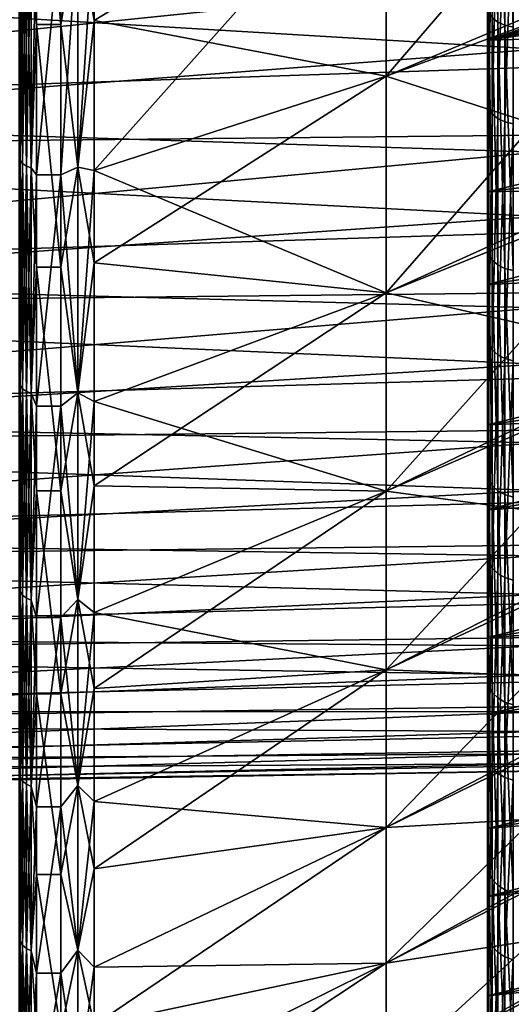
# Model space of a CAD drawing. Header units: metres. Extents: x -22 to 73, y -229 to 22.
# Tile 265 of 447: x 50.9 to 53.74, y -17.84 to -12.16. Entities that reach past the tile are written whole.
import ezdxf

# ---------------------------------------------------------------- set-up
doc = ezdxf.new("R2010")
doc.units = ezdxf.units.M
doc.layers.add('solid_509500_SW0001', color=7, linetype='CONTINUOUS')

msp = doc.modelspace()

# ---------------------------------------------------------------- linework, layer by layer
at = {"layer": 'solid_509500_SW0001'}
for points in [[(53.599998, -14.110522, 83.281792), (53.599998, -9.534103, 86.486237), (53.599998, -8.694727, 86.895546)], [(53.599998, -14.782234, 82.633026), (53.599998, -14.110522, 83.281792), (53.599998, -8.694727, 86.895546)], [(53.599998, -11.700959, 84.710701), (53.599998, -14.782234, 82.633026), (53.599998, -8.694727, 86.895546)], [(53.599998, -13.410358, 83.899757), (53.599998, -10.35427, 86.03965), (53.599998, -9.534103, 86.486237)], [(53.599998, -14.110522, 83.281792), (53.599998, -13.410358, 83.899757), (53.599998, -9.534103, 86.486237)], [(59.982315, -10.134657, 51.782776), (53.599998, -10.767056, 50.67284), (53.599998, -12.277047, 51.707848)], [(59.806877, -10.493425, 51.970623), (59.982315, -10.134657, 51.782776), (53.599998, -12.277047, 51.707848)], [(53.599998, -12.683158, 84.485672), (53.599998, -11.153571, 85.556702), (53.599998, -10.35427, 86.03965)], [(53.599998, -13.410358, 83.899757), (53.599998, -12.683158, 84.485672), (53.599998, -10.35427, 86.03965)], [(59.689472, -10.826188, 52.165012), (59.806877, -10.493425, 51.970623), (53.599998, -12.277047, 51.707848)], [(53.015186, -12.485527, 82.879669), (54.626633, -10.608778, 83.150902), (53.015186, -11.141167, 83.911232)], [(54.626633, -11.892818, 82.165344), (54.626633, -10.608778, 83.150902), (53.015186, -12.485527, 82.879669)], [(51.238167, -11.609341, 51.420143), (51.332516, -10.667666, 50.833069), (51.332516, -12.163553, 51.858421)], [(51.332516, -12.163553, 51.858421), (51.332516, -10.667666, 50.833069), (53.015186, -11.141167, 52.088764)], [(53.62682, -10.66274, 50.024521), (53.658653, -10.683887, 49.988869), (53.658653, -12.172849, 50.959812)], [(53.62682, -12.148754, 50.993542), (53.62682, -10.66274, 50.024521), (53.658653, -12.172849, 50.959812)], [(50.969189, -11.612132, 51.416157), (51, -10.688014, 50.800323), (51, -12.186754, 51.827629)], [(51.139996, -12.186754, 51.827629), (51, -12.186754, 51.827629), (51, -10.688014, 50.800323)], [(51.139996, -10.688014, 50.800323), (51.139996, -12.186754, 51.827629), (51, -10.688014, 50.800323)], [(51.238167, -11.609341, 51.420143), (51.139996, -12.186754, 51.827629), (51.139996, -10.688014, 50.800323)], [(53.658653, -10.683887, 49.988869), (53.700134, -10.700105, 49.961529), (53.700134, -12.191326, 50.933945)], [(53.658653, -12.172849, 50.959812), (53.658653, -10.683887, 49.988869), (53.700134, -12.191326, 50.933945)], [(53.700134, -10.700105, 49.961529), (53.74844, -10.710285, 49.944366), (53.74844, -12.202926, 50.917709)], [(53.700134, -12.191326, 50.933945), (53.700134, -10.700105, 49.961529), (53.74844, -12.202926, 50.917709)], [(53.599998, -10.767056, 50.67284), (53.599998, -11.769016, 50.849773), (53.599998, -12.526986, 51.395348)], [(53.599998, -12.277047, 51.707848), (53.599998, -10.767056, 50.67284), (53.599998, -12.526986, 51.395348)], [(59.622028, -11.13952, 52.367279), (59.689472, -10.826188, 52.165012), (53.599998, -12.277047, 51.707848)], [(51.332516, -13.030232, 83.450424), (53.015186, -11.141167, 83.911232), (51.332516, -11.592811, 84.556252)], [(51.332516, -13.030232, 83.450424), (53.015186, -12.485527, 82.879669), (53.015186, -11.141167, 83.911232)], [(51.332516, -12.163553, 51.858421), (53.015186, -11.141167, 52.088764), (53.015186, -12.485527, 53.120327)], [(54.626633, -11.806319, 53.762482), (53.015186, -12.485527, 53.120327), (53.015186, -11.141167, 52.088764)], [(59.599998, -11.439429, 52.579899), (59.622028, -11.13952, 52.367279), (53.599998, -12.277047, 51.707848)], [(53.599998, -12.683158, 84.485672), (53.599998, -11.930389, 85.038361), (53.599998, -11.153571, 85.556702)], [(53.606815, -11.224376, 85.572975), (53.599998, -11.930389, 85.038361), (53.606815, -12.674232, 84.557777)], [(53.606815, -11.224376, 85.572975), (53.606815, -12.674232, 84.557777), (53.62682, -11.250365, 85.613663)], [(53.606815, -12.674232, 84.557777), (53.62682, -12.703579, 84.596115), (53.62682, -11.250365, 85.613663)], [(53.62682, -11.250365, 85.613663), (53.62682, -12.703579, 84.596115), (53.658653, -11.272677, 85.648598)], [(53.62682, -12.703579, 84.596115), (53.658653, -12.728773, 84.629028), (53.658653, -11.272677, 85.648598)], [(53.658653, -11.272677, 85.648598), (53.658653, -12.728773, 84.629028), (53.700134, -11.289789, 85.675385)], [(53.658653, -12.728773, 84.629028), (53.700134, -12.748095, 84.654266), (53.700134, -11.289789, 85.675385)], [(53.700134, -11.289789, 85.675385), (53.700134, -12.748095, 84.654266), (53.74844, -11.300531, 85.692207)], [(53.700134, -12.748095, 84.654266), (53.74844, -12.760224, 84.670113), (53.74844, -11.300531, 85.692207)], [(59.599998, -12.122168, 53.110641), (59.599998, -11.439429, 52.579899), (53.599998, -12.277047, 51.707848)], [(50.904896, -11.57529, 84.531227), (50.900002, -11.557565, 84.505913), (50.900002, -12.990603, 83.403465)], [(50.904896, -12.972034, 83.459465), (50.904896, -11.57529, 84.531227), (50.900002, -12.990603, 83.403465)], [(50.904896, -11.57529, 51.468773), (50.904896, -12.972034, 52.540531), (50.900002, -12.126552, 51.907478)], [(50.919117, -11.591293, 84.554085), (50.904896, -11.57529, 84.531227), (50.904896, -12.972034, 83.459465)], [(50.919117, -12.989969, 52.519157), (50.904896, -12.972034, 52.540531), (50.904896, -11.57529, 51.468773)], [(50.919117, -11.591293, 51.445915), (50.919117, -12.989969, 52.519157), (50.904896, -11.57529, 51.468773)], [(50.919117, -12.989969, 83.480843), (50.919117, -11.591293, 84.554085), (50.904896, -12.972034, 83.459465)], [(50.941273, -11.60399, 84.572212), (50.919117, -11.591293, 84.554085), (50.919117, -12.989969, 83.480843)], [(50.941273, -13.004197, 52.502201), (50.919117, -12.989969, 52.519157), (50.919117, -11.591293, 51.445915)], [(50.941273, -11.60399, 51.427784), (50.941273, -13.004197, 52.502201), (50.919117, -11.591293, 51.445915)], [(46.391273, -11.638469, 56.120068), (46.391273, -12.684963, 57.244606), (53.890381, -11.91359, 56.584381)], [(50.941273, -13.004197, 83.497795), (50.941273, -11.60399, 84.572212), (50.919117, -12.989969, 83.480843)], [(50.969189, -11.612132, 84.583847), (50.941273, -11.60399, 84.572212), (50.941273, -13.004197, 83.497795)], [(50.969189, -13.013322, 52.491325), (50.941273, -13.004197, 52.502201), (50.941273, -11.60399, 51.427784)], [(50.969189, -11.612132, 51.416157), (50.969189, -13.013322, 52.491325), (50.941273, -11.60399, 51.427784)], [(50.969189, -13.013322, 83.508675), (50.969189, -11.612132, 84.583847), (50.941273, -13.004197, 83.497795)], [(50.969189, -13.013322, 83.508675), (51, -11.614923, 84.58783), (50.969189, -11.612132, 84.583847)], [(50.969189, -11.612132, 51.416157), (51, -12.186754, 51.827629), (50.969189, -13.013322, 52.491325)], [(50.969189, -13.013322, 83.508675), (51, -13.055086, 83.479897), (51, -11.614923, 84.58783)], [(51, -13.055086, 83.479897), (51.139996, -11.614923, 84.58783), (51, -11.614923, 84.58783)], [(51.139996, -13.055086, 83.479897), (51.139996, -11.614923, 84.58783), (51, -13.055086, 83.479897)], [(51.238167, -11.609341, 84.579857), (51.139996, -11.614923, 84.58783), (51.139996, -13.055086, 83.479897)], [(51.238167, -13.010193, 83.504944), (51.238167, -11.609341, 84.579857), (51.139996, -13.055086, 83.479897)], [(51.238167, -11.609341, 51.420143), (51.238167, -13.010193, 52.495056), (51.139996, -12.186754, 51.827629)], [(51.238167, -13.010193, 83.504944), (51.332516, -13.030232, 83.450424), (51.332516, -11.592811, 84.556252)], [(51.238167, -13.010193, 83.504944), (51.332516, -11.592811, 84.556252), (51.238167, -11.609341, 84.579857)], [(51.238167, -11.609341, 51.420143), (51.332516, -12.163553, 51.858421), (51.238167, -13.010193, 52.495056)], [(53.599998, -11.700959, 84.710701), (53.599998, -13.151852, 83.594513), (53.599998, -14.782234, 82.633026)], [(59.599998, -11.709697, 83.215881), (53.599998, -13.151852, 83.594513), (53.599998, -11.700959, 84.710701)], [(59.599998, -11.709697, 83.215881), (59.599998, -12.383477, 82.672745), (53.599998, -13.151852, 83.594513)], [(46.391273, -11.879932, 79.638466), (53.890381, -11.804534, 79.528358), (53.890381, -12.328866, 78.965813)], [(54.626633, -11.806319, 53.762482), (54.626633, -13.005915, 54.849251), (53.015186, -12.485527, 53.120327)], [(53.606815, -12.120689, 51.032829), (53.599998, -12.526986, 51.395348), (53.599998, -11.769016, 50.849773)], [(46.391273, -12.903117, 78.492676), (46.391273, -11.879932, 79.638466), (53.890381, -12.328866, 78.965813)], [(46.391273, -12.684963, 57.244606), (53.890381, -12.432333, 57.15163), (53.890381, -11.91359, 56.584381)], [(54.626633, -11.892818, 82.165344), (53.015186, -12.485527, 82.879669), (53.015186, -13.734864, 81.734863)], [(54.626633, -13.085773, 81.071289), (54.626633, -11.892818, 82.165344), (53.015186, -13.734864, 81.734863)], [(53.606815, -12.674232, 84.557777), (53.599998, -11.930389, 85.038361), (53.599998, -12.683158, 84.485672)], [(50.904896, -12.972034, 52.540531), (50.900002, -13.520258, 53.05928), (50.900002, -12.126552, 51.907478)], [(53.606815, -13.515941, 52.121857), (53.599998, -12.526986, 51.395348), (53.606815, -12.120689, 51.032829)], [(59.599998, -12.122168, 53.110641), (53.599998, -12.277047, 51.707848), (53.599998, -13.688113, 52.874016)], [(59.599998, -12.780812, 53.672028), (59.599998, -12.122168, 53.110641), (53.599998, -13.688113, 52.874016)], [(53.606815, -12.120689, 51.032829), (53.62682, -12.148754, 50.993542), (53.62682, -13.547236, 52.085094)], [(53.606815, -13.515941, 52.121857), (53.606815, -12.120689, 51.032829), (53.62682, -13.547236, 52.085094)], [(53.62682, -12.148754, 50.993542), (53.658653, -12.172849, 50.959812), (53.658653, -13.574104, 52.053528)], [(53.62682, -13.547236, 52.085094), (53.62682, -12.148754, 50.993542), (53.658653, -13.574104, 52.053528)], [(50.969189, -13.013322, 52.491325), (51, -12.186754, 51.827629), (51, -13.587374, 52.985149)], [(51.139996, -13.587374, 52.985149), (51, -13.587374, 52.985149), (51, -12.186754, 51.827629)], [(51.139996, -12.186754, 51.827629), (51.139996, -13.587374, 52.985149), (51, -12.186754, 51.827629)], [(51.238167, -13.010193, 52.495056), (51.139996, -13.587374, 52.985149), (51.139996, -12.186754, 51.827629)], [(51.238167, -13.010193, 52.495056), (51.332516, -12.163553, 51.858421), (51.332516, -13.561506, 53.013733)], [(51.332516, -13.561506, 53.013733), (51.332516, -12.163553, 51.858421), (53.015186, -12.485527, 53.120327)], [(53.658653, -12.172849, 50.959812), (53.700134, -12.191326, 50.933945), (53.700134, -13.594709, 52.029324)], [(53.658653, -13.574104, 52.053528), (53.658653, -12.172849, 50.959812), (53.700134, -13.594709, 52.029324)], [(53.700134, -12.191326, 50.933945), (53.74844, -12.202926, 50.917709), (53.74844, -13.607644, 52.01413)], [(53.700134, -13.594709, 52.029324), (53.700134, -12.191326, 50.933945), (53.74844, -13.607644, 52.01413)], [(46.391273, -12.903117, 78.492676), (53.890381, -12.328866, 78.965813), (53.890381, -12.826195, 78.379723)], [(53.599998, -12.277047, 51.707848), (53.599998, -13.260118, 51.974731), (53.599998, -13.966579, 52.586548)], [(53.599998, -13.688113, 52.874016), (53.599998, -12.277047, 51.707848), (53.599998, -13.966579, 52.586548)], [(53.599998, -12.277047, 51.707848), (53.599998, -12.526986, 51.395348), (53.599998, -13.260118, 51.974731)], [(59.599998, -12.383477, 82.672745), (59.599998, -13.031922, 82.099968), (53.599998, -13.151852, 83.594513)], [(46.391273, -12.684963, 57.244606), (53.890381, -12.924007, 57.742317), (53.890381, -12.432333, 57.15163)], [(51.332516, -13.561506, 53.013733), (53.015186, -12.485527, 53.120327), (53.015186, -13.734864, 54.265137)], [(51.332516, -13.030232, 83.450424), (53.015186, -13.734864, 81.734863), (53.015186, -12.485527, 82.879669)], [(54.626633, -13.005915, 54.849251), (53.015186, -13.734864, 54.265137), (53.015186, -12.485527, 53.120327)], [(53.606815, -13.515941, 52.121857), (53.599998, -13.260118, 51.974731), (53.599998, -12.526986, 51.395348)], [(46.391273, -12.684963, 57.244606), (46.391273, -13.623234, 58.460911), (53.890381, -12.924007, 57.742317)], [(53.606815, -12.674232, 84.557777), (53.599998, -12.683158, 84.485672), (53.599998, -13.410358, 83.899757)], [(53.606815, -12.674232, 84.557777), (53.599998, -13.410358, 83.899757), (53.606815, -14.03277, 83.423271)], [(53.606815, -12.674232, 84.557777), (53.606815, -14.03277, 83.423271), (53.62682, -12.703579, 84.596115)], [(53.606815, -14.03277, 83.423271), (53.62682, -14.065263, 83.458984), (53.62682, -12.703579, 84.596115)], [(53.62682, -12.703579, 84.596115), (53.62682, -14.065263, 83.458984), (53.658653, -12.728773, 84.629028)], [(53.62682, -14.065263, 83.458984), (53.658653, -14.093158, 83.489647), (53.658653, -12.728773, 84.629028)], [(53.658653, -12.728773, 84.629028), (53.658653, -14.093158, 83.489647), (53.700134, -12.748095, 84.654266)], [(59.599998, -13.413321, 54.262356), (59.599998, -12.780812, 53.672028), (53.599998, -13.688113, 52.874016)], [(53.658653, -14.093158, 83.489647), (53.700134, -14.114551, 83.513161), (53.700134, -12.748095, 84.654266)], [(53.700134, -12.748095, 84.654266), (53.700134, -14.114551, 83.513161), (53.74844, -12.760224, 84.670113)], [(53.700134, -14.114551, 83.513161), (53.74844, -14.12798, 83.527916), (53.74844, -12.760224, 84.670113)], [(46.391273, -12.903117, 78.492676), (53.890381, -12.826195, 78.379723), (53.890381, -13.295622, 77.771202)], [(46.391273, -13.816216, 77.25737), (46.391273, -12.903117, 78.492676), (53.890381, -13.295622, 77.771202)], [(46.391273, -13.623234, 58.460911), (53.890381, -13.387908, 58.355629), (53.890381, -12.924007, 57.742317)], [(50.904896, -14.270053, 82.27005), (50.904896, -12.972034, 83.459465), (50.900002, -12.990603, 83.403465)], [(50.904896, -12.972034, 52.540531), (50.904896, -14.270053, 53.729946), (50.900002, -13.520258, 53.05928)], [(50.904896, -14.270053, 82.27005), (50.900002, -12.990603, 83.403465), (50.900002, -14.319057, 82.176994)], [(50.919117, -12.989969, 83.480843), (50.904896, -12.972034, 83.459465), (50.904896, -14.270053, 82.27005)], [(50.919117, -14.289783, 53.710217), (50.904896, -14.270053, 53.729946), (50.904896, -12.972034, 52.540531)], [(50.919117, -12.989969, 52.519157), (50.919117, -14.289783, 53.710217), (50.904896, -12.972034, 52.540531)], [(50.919117, -14.289783, 82.28978), (50.919117, -12.989969, 83.480843), (50.904896, -14.270053, 82.27005)], [(50.941273, -13.004197, 83.497795), (50.919117, -12.989969, 83.480843), (50.919117, -14.289783, 82.28978)], [(50.941273, -14.305434, 53.694565), (50.919117, -14.289783, 53.710217), (50.919117, -12.989969, 52.519157)], [(50.941273, -13.004197, 52.502201), (50.941273, -14.305434, 53.694565), (50.919117, -12.989969, 52.519157)], [(50.941273, -14.305434, 82.305435), (50.941273, -13.004197, 83.497795), (50.919117, -14.289783, 82.28978)], [(50.969189, -13.013322, 83.508675), (50.941273, -13.004197, 83.497795), (50.941273, -14.305434, 82.305435)], [(50.969189, -14.315472, 53.684528), (50.941273, -14.305434, 53.694565), (50.941273, -13.004197, 52.502201)], [(50.969189, -13.013322, 52.491325), (50.969189, -14.315472, 53.684528), (50.941273, -13.004197, 52.502201)], [(51.238167, -14.312031, 82.312027), (51.238167, -13.010193, 83.504944), (51.139996, -13.055086, 83.479897)], [(51.238167, -13.010193, 52.495056), (51.238167, -14.312031, 53.687969), (51.139996, -13.587374, 52.985149)], [(51.238167, -13.010193, 52.495056), (51.332516, -13.561506, 53.013733), (51.238167, -14.312031, 53.687969)], [(51.238167, -14.312031, 82.312027), (51.332516, -13.030232, 83.450424), (51.238167, -13.010193, 83.504944)], [(54.626633, -13.005915, 54.849251), (54.626633, -14.1059, 56.036736), (53.015186, -13.734864, 54.265137)], [(50.969189, -14.315472, 82.315475), (50.969189, -13.013322, 83.508675), (50.941273, -14.305434, 82.305435)], [(50.969189, -13.013322, 52.491325), (51, -13.587374, 52.985149), (50.969189, -14.315472, 53.684528)], [(50.969189, -14.315472, 82.315475), (51, -13.055086, 83.479897), (50.969189, -13.013322, 83.508675)], [(50.969189, -14.315472, 82.315475), (51, -14.390138, 82.24733), (51, -13.055086, 83.479897)], [(51.139996, -13.055086, 83.479897), (51, -13.055086, 83.479897), (51, -14.390138, 82.24733)], [(51.139996, -14.390138, 82.24733), (51.139996, -13.055086, 83.479897), (51, -14.390138, 82.24733)], [(51.238167, -14.312031, 82.312027), (51.139996, -13.055086, 83.479897), (51.139996, -14.390138, 82.24733)], [(51.238167, -14.312031, 82.312027), (51.332516, -14.362741, 82.220207), (51.332516, -13.030232, 83.450424)], [(51.332516, -13.030232, 83.450424), (51.332516, -14.362741, 82.220207), (53.015186, -13.734864, 81.734863)], [(59.599998, -13.031922, 82.099968), (53.599998, -14.496555, 82.353043), (53.599998, -13.151852, 83.594513)], [(59.599998, -13.031922, 82.099968), (59.599998, -13.653475, 81.498985), (53.599998, -14.496555, 82.353043)], [(54.626633, -13.085773, 81.071289), (53.015186, -13.734864, 81.734863), (53.015186, -14.879672, 80.485527)], [(54.626633, -14.178505, 79.877121), (54.626633, -13.085773, 81.071289), (53.015186, -14.879672, 80.485527)], [(53.599998, -13.151852, 83.594513), (53.599998, -15.424143, 81.954781), (53.599998, -14.782234, 82.633026)], [(53.599998, -13.151852, 83.594513), (53.599998, -14.496555, 82.353043), (53.599998, -15.424143, 81.954781)], [(46.391273, -13.816216, 77.25737), (53.890381, -13.295622, 77.771202), (53.890381, -13.73646, 77.141098)], [(53.606815, -13.515941, 52.121857), (53.599998, -13.966579, 52.586548), (53.599998, -13.260118, 51.974731)], [(46.391273, -13.623234, 58.460911), (53.890381, -13.822555, 58.989616), (53.890381, -13.387908, 58.355629)], [(53.606815, -14.03277, 83.423271), (53.599998, -13.410358, 83.899757), (53.599998, -14.110522, 83.281792)], [(59.599998, -13.413321, 54.262356), (53.599998, -13.688113, 52.874016), (53.599998, -14.988661, 54.16164)], [(59.599998, -14.018174, 54.880138), (59.599998, -13.413321, 54.262356), (53.599998, -14.988661, 54.16164)], [(50.904896, -14.270053, 53.729946), (50.900002, -14.80511, 54.331379), (50.900002, -13.520258, 53.05928)], [(53.606815, -14.81381, 53.325291), (53.599998, -13.966579, 52.586548), (53.606815, -13.515941, 52.121857)], [(53.606815, -13.515941, 52.121857), (53.62682, -13.547236, 52.085094), (53.62682, -14.848111, 53.291313)], [(53.606815, -14.81381, 53.325291), (53.606815, -13.515941, 52.121857), (53.62682, -14.848111, 53.291313)], [(51.238167, -14.312031, 53.687969), (51.332516, -13.561506, 53.013733), (51.332516, -14.85027, 54.289707)], [(51.332516, -14.85027, 54.289707), (51.332516, -13.561506, 53.013733), (53.015186, -13.734864, 54.265137)], [(53.62682, -13.547236, 52.085094), (53.658653, -13.574104, 52.053528), (53.658653, -14.877559, 53.262142)], [(53.62682, -14.848111, 53.291313), (53.62682, -13.547236, 52.085094), (53.658653, -14.877559, 53.262142)], [(53.658653, -13.574104, 52.053528), (53.700134, -13.594709, 52.029324), (53.700134, -14.900142, 53.239769)], [(53.658653, -14.877559, 53.262142), (53.658653, -13.574104, 52.053528), (53.700134, -14.900142, 53.239769)], [(46.391273, -13.623234, 58.460911), (46.391273, -14.445275, 59.758595), (53.890381, -13.822555, 58.989616)], [(50.969189, -14.315472, 53.684528), (51, -13.587374, 52.985149), (51, -14.878596, 54.263557)], [(51.139996, -14.878596, 54.263557), (51, -14.878596, 54.263557), (51, -13.587374, 52.985149)], [(51.139996, -13.587374, 52.985149), (51.139996, -14.878596, 54.263557), (51, -13.587374, 52.985149)], [(51.238167, -14.312031, 53.687969), (51.139996, -14.878596, 54.263557), (51.139996, -13.587374, 52.985149)], [(53.700134, -13.594709, 52.029324), (53.74844, -13.607644, 52.01413), (53.74844, -14.914319, 53.225727)], [(53.700134, -14.900142, 53.239769), (53.700134, -13.594709, 52.029324), (53.74844, -14.914319, 53.225727)], [(59.599998, -13.653475, 81.498985), (59.599998, -14.247732, 80.870201), (53.599998, -14.496555, 82.353043)], [(53.599998, -13.688113, 52.874016), (53.599998, -14.644498, 53.229134), (53.599998, -15.292137, 53.900696)], [(53.599998, -14.988661, 54.16164), (53.599998, -13.688113, 52.874016), (53.599998, -15.292137, 53.900696)], [(53.599998, -13.688113, 52.874016), (53.599998, -13.966579, 52.586548), (53.599998, -14.644498, 53.229134)], [(46.391273, -13.816216, 77.25737), (53.890381, -13.73646, 77.141098), (53.890381, -14.147288, 76.491425)], [(51.332516, -14.85027, 54.289707), (53.015186, -13.734864, 54.265137), (53.015186, -14.879672, 55.514473)], [(51.332516, -14.362741, 82.220207), (53.015186, -14.879672, 80.485527), (53.015186, -13.734864, 81.734863)], [(54.626633, -14.1059, 56.036736), (53.015186, -14.879672, 55.514473), (53.015186, -13.734864, 54.265137)], [(46.391273, -14.611442, 75.943077), (46.391273, -13.816216, 77.25737), (53.890381, -14.147288, 76.491425)], [(46.391273, -14.445275, 59.758595), (53.890381, -14.227139, 59.643055), (53.890381, -13.822555, 58.989616)], [(53.606815, -14.81381, 53.325291), (53.599998, -14.644498, 53.229134), (53.599998, -13.966579, 52.586548)], [(59.599998, -14.594982, 55.524967), (59.599998, -14.018174, 54.880138), (53.599998, -14.988661, 54.16164)], [(53.606815, -14.03277, 83.423271), (53.599998, -14.110522, 83.281792), (53.599998, -14.782234, 82.633026)], [(53.606815, -14.03277, 83.423271), (53.599998, -14.782234, 82.633026), (53.606815, -15.290202, 82.17765)], [(53.606815, -14.03277, 83.423271), (53.606815, -15.290202, 82.17765), (53.62682, -14.065263, 83.458984)], [(53.606815, -15.290202, 82.17765), (53.62682, -15.325606, 82.21048), (53.62682, -14.065263, 83.458984)], [(53.62682, -14.065263, 83.458984), (53.62682, -15.325606, 82.21048), (53.658653, -14.093158, 83.489647)], [(46.391273, -14.611442, 75.943077), (53.890381, -14.147288, 76.491425), (53.890381, -14.527348, 75.823441)], [(54.626633, -14.1059, 56.036736), (54.626633, -15.097848, 57.315849), (53.015186, -14.879672, 55.514473)], [(53.62682, -15.325606, 82.21048), (53.658653, -15.356001, 82.238663), (53.658653, -14.093158, 83.489647)], [(53.658653, -14.093158, 83.489647), (53.658653, -15.356001, 82.238663), (53.700134, -14.114551, 83.513161)], [(53.658653, -15.356001, 82.238663), (53.700134, -15.379311, 82.260277), (53.700134, -14.114551, 83.513161)], [(53.700134, -14.114551, 83.513161), (53.700134, -15.379311, 82.260277), (53.74844, -14.12798, 83.527916)], [(53.700134, -15.379311, 82.260277), (53.74844, -15.393944, 82.273842), (53.74844, -14.12798, 83.527916)], [(54.626633, -14.178505, 79.877121), (53.015186, -14.879672, 80.485527), (53.015186, -15.911236, 79.141167)], [(54.626633, -15.162644, 78.591995), (54.626633, -14.178505, 79.877121), (53.015186, -15.911236, 79.141167)], [(46.391273, -14.445275, 59.758595), (53.890381, -14.601062, 60.315014), (53.890381, -14.227139, 59.643055)], [(59.599998, -14.247732, 80.870201), (53.599998, -15.725126, 80.995392), (53.599998, -14.496555, 82.353043)], [(59.599998, -14.247732, 80.870201), (59.599998, -14.813224, 80.215088), (53.599998, -15.725126, 80.995392)], [(50.904896, -15.459468, 80.972031), (50.904896, -14.270053, 82.27005), (50.900002, -14.319057, 82.176994)], [(50.904896, -14.270053, 53.729946), (50.904896, -15.459468, 55.027966), (50.900002, -14.80511, 54.331379)], [(50.904896, -15.459468, 80.972031), (50.900002, -14.319057, 82.176994), (50.900002, -15.532228, 80.836365)], [(50.919117, -14.289783, 82.28978), (50.904896, -14.270053, 82.27005), (50.904896, -15.459468, 80.972031)], [(50.919117, -15.480842, 55.010033), (50.904896, -15.459468, 55.027966), (50.904896, -14.270053, 53.729946)], [(50.919117, -14.289783, 53.710217), (50.919117, -15.480842, 55.010033), (50.904896, -14.270053, 53.729946)], [(50.919117, -15.480842, 80.989967), (50.919117, -14.289783, 82.28978), (50.904896, -15.459468, 80.972031)], [(50.941273, -14.305434, 82.305435), (50.919117, -14.289783, 82.28978), (50.919117, -15.480842, 80.989967)], [(50.941273, -15.497798, 54.995804), (50.919117, -15.480842, 55.010033), (50.919117, -14.289783, 53.710217)], [(50.941273, -14.305434, 53.694565), (50.941273, -15.497798, 54.995804), (50.919117, -14.289783, 53.710217)], [(50.941273, -15.497798, 81.004196), (50.941273, -14.305434, 82.305435), (50.919117, -15.480842, 80.989967)], [(50.969189, -14.315472, 82.315475), (50.941273, -14.305434, 82.305435), (50.941273, -15.497798, 81.004196)], [(50.969189, -15.508673, 54.986679), (50.941273, -15.497798, 54.995804), (50.941273, -14.305434, 53.694565)], [(50.969189, -14.315472, 53.684528), (50.969189, -15.508673, 54.986679), (50.941273, -14.305434, 53.694565)], [(50.969189, -15.508673, 81.013321), (50.969189, -14.315472, 82.315475), (50.941273, -15.497798, 81.004196)], [(50.969189, -14.315472, 53.684528), (51, -14.878596, 54.263557), (50.969189, -15.508673, 54.986679)], [(50.969189, -15.508673, 81.013321), (51, -14.390138, 82.24733), (50.969189, -14.315472, 82.315475)], [(51.238167, -15.504945, 81.010193), (51.238167, -14.312031, 82.312027), (51.139996, -14.390138, 82.24733)], [(51.238167, -14.312031, 53.687969), (51.238167, -15.504945, 54.989807), (51.139996, -14.878596, 54.263557)], [(51.238167, -14.312031, 53.687969), (51.332516, -14.85027, 54.289707), (51.238167, -15.504945, 54.989807)], [(51.238167, -15.504945, 81.010193), (51.332516, -14.362741, 82.220207), (51.238167, -14.312031, 82.312027)], [(51.238167, -15.504945, 81.010193), (51.332516, -15.579612, 80.875496), (51.332516, -14.362741, 82.220207)], [(51.332516, -14.362741, 82.220207), (51.332516, -15.579612, 80.875496), (53.015186, -14.879672, 80.485527)], [(50.969189, -15.508673, 81.013321), (51, -15.609328, 80.900055), (51, -14.390138, 82.24733)], [(51.139996, -14.390138, 82.24733), (51, -14.390138, 82.24733), (51, -15.609328, 80.900055)], [(51.139996, -15.609328, 80.900055), (51.139996, -14.390138, 82.24733), (51, -15.609328, 80.900055)], [(51.238167, -15.504945, 81.010193), (51.139996, -14.390138, 82.24733), (51.139996, -15.609328, 80.900055)], [(46.391273, -14.445275, 59.758595), (46.391273, -15.144075, 61.126595), (53.890381, -14.601062, 60.315014)], [(46.391273, -14.611442, 75.943077), (53.890381, -14.527348, 75.823441), (53.890381, -14.876091, 75.138062)], [(53.599998, -14.496555, 82.353043), (53.599998, -16.034962, 81.248398), (53.599998, -15.424143, 81.954781)], [(53.599998, -14.496555, 82.353043), (53.599998, -15.725126, 80.995392), (53.599998, -16.034962, 81.248398)], [(46.391273, -15.144075, 61.126595), (53.890381, -14.94313, 61.003368), (53.890381, -14.601062, 60.315014)], [(59.599998, -14.594982, 55.524967), (53.599998, -14.988661, 54.16164), (53.599998, -16.169104, 55.561348)], [(59.599998, -15.142314, 56.195328), (59.599998, -14.594982, 55.524967), (53.599998, -16.169104, 55.561348)], [(46.391273, -15.282007, 74.56102), (46.391273, -14.611442, 75.943077), (53.890381, -14.876091, 75.138062)], [(53.606815, -14.81381, 53.325291), (53.599998, -15.292137, 53.900696), (53.599998, -14.644498, 53.229134)], [(50.904896, -15.459468, 55.027966), (50.900002, -15.97076, 55.713535), (50.900002, -14.80511, 54.331379)], [(53.606815, -15.290202, 82.17765), (53.599998, -14.782234, 82.633026), (53.599998, -15.424143, 81.954781)], [(59.599998, -14.813224, 80.215088), (59.599998, -15.348247, 79.535652), (53.599998, -15.725126, 80.995392)], [(53.606815, -16.004946, 54.634457), (53.599998, -15.292137, 53.900696), (53.606815, -14.81381, 53.325291)], [(53.606815, -14.81381, 53.325291), (53.62682, -14.848111, 53.291313), (53.62682, -16.042004, 54.603508)], [(53.606815, -16.004946, 54.634457), (53.606815, -14.81381, 53.325291), (53.62682, -16.042004, 54.603508)], [(46.391273, -15.282007, 74.56102), (53.890381, -14.876091, 75.138062), (53.890381, -15.192396, 74.437477)], [(50.969189, -15.508673, 54.986679), (51, -14.878596, 54.263557), (51, -16.050024, 55.652561)], [(51.139996, -16.050024, 55.652561), (51, -16.050024, 55.652561), (51, -14.878596, 54.263557)], [(51.139996, -14.878596, 54.263557), (51.139996, -16.050024, 55.652561), (51, -14.878596, 54.263557)], [(51.238167, -15.504945, 54.989807), (51.139996, -16.050024, 55.652561), (51.139996, -14.878596, 54.263557)], [(51.238167, -15.504945, 54.989807), (51.332516, -14.85027, 54.289707), (51.332516, -16.019468, 55.676067)], [(51.332516, -16.019468, 55.676067), (51.332516, -14.85027, 54.289707), (53.015186, -14.879672, 55.514473)], [(51.332516, -16.019468, 55.676067), (53.015186, -14.879672, 55.514473), (53.015186, -15.911236, 56.858833)], [(51.332516, -15.579612, 80.875496), (53.015186, -15.911236, 79.141167), (53.015186, -14.879672, 80.485527)], [(54.626633, -15.097848, 57.315849), (53.015186, -15.911236, 56.858833), (53.015186, -14.879672, 55.514473)], [(53.62682, -14.848111, 53.291313), (53.658653, -14.877559, 53.262142), (53.658653, -16.07382, 54.576939)], [(53.62682, -16.042004, 54.603508), (53.62682, -14.848111, 53.291313), (53.658653, -16.07382, 54.576939)], [(53.658653, -14.877559, 53.262142), (53.700134, -14.900142, 53.239769), (53.700134, -16.098219, 54.556564)], [(53.658653, -16.07382, 54.576939), (53.658653, -14.877559, 53.262142), (53.700134, -16.098219, 54.556564)], [(46.391273, -15.144075, 61.126595), (53.890381, -15.252734, 61.706821), (53.890381, -14.94313, 61.003368)], [(53.700134, -14.900142, 53.239769), (53.74844, -14.914319, 53.225727), (53.74844, -16.113537, 54.543774)], [(53.700134, -16.098219, 54.556564), (53.700134, -14.900142, 53.239769), (53.74844, -16.113537, 54.543774)], [(53.599998, -14.988661, 54.16164), (53.599998, -15.907913, 54.599327), (53.599998, -16.490406, 55.322998)], [(53.599998, -16.169104, 55.561348), (53.599998, -14.988661, 54.16164), (53.599998, -16.490406, 55.322998)], [(53.599998, -14.988661, 54.16164), (53.599998, -15.292137, 53.900696), (53.599998, -15.907913, 54.599327)], [(54.626633, -15.097848, 57.315849), (54.626633, -15.974163, 58.676792), (53.015186, -15.911236, 56.858833)], [(46.391273, -15.144075, 61.126595), (46.391273, -15.713672, 62.553234), (53.890381, -15.252734, 61.706821)], [(54.626633, -15.162644, 78.591995), (53.015186, -15.911236, 79.141167), (53.015186, -16.821705, 77.712013)], [(54.626633, -16.030653, 77.225739), (54.626633, -15.162644, 78.591995), (53.015186, -16.821705, 77.712013)], [(59.599998, -15.658522, 56.889164), (59.599998, -15.142314, 56.195328), (53.599998, -16.169104, 55.561348)], [(46.391273, -15.282007, 74.56102), (53.890381, -15.192396, 74.437477), (53.890381, -15.47568, 73.723053)], [(46.391273, -15.713672, 62.553234), (53.890381, -15.529385, 62.42432), (53.890381, -15.252734, 61.706821)], [(46.391273, -15.822191, 73.122986), (46.391273, -15.282007, 74.56102), (53.890381, -15.47568, 73.723053)], [(53.606815, -15.290202, 82.17765), (53.599998, -15.424143, 81.954781), (53.599998, -16.034962, 81.248398)], [(53.606815, -15.290202, 82.17765), (53.599998, -16.034962, 81.248398), (53.606815, -16.437468, 80.829872)], [(53.606815, -16.004946, 54.634457), (53.599998, -15.907913, 54.599327), (53.599998, -15.292137, 53.900696)], [(53.606815, -15.290202, 82.17765), (53.606815, -16.437468, 80.829872), (53.62682, -15.325606, 82.21048)], [(53.606815, -16.437468, 80.829872), (53.62682, -16.475529, 80.859581), (53.62682, -15.325606, 82.21048)], [(53.62682, -15.325606, 82.21048), (53.62682, -16.475529, 80.859581), (53.658653, -15.356001, 82.238663)], [(59.599998, -15.348247, 79.535652), (53.599998, -16.826427, 79.53392), (53.599998, -15.725126, 80.995392)], [(59.599998, -15.348247, 79.535652), (59.599998, -15.852131, 78.832817), (53.599998, -16.826427, 79.53392)], [(53.62682, -16.475529, 80.859581), (53.658653, -16.508204, 80.885086), (53.658653, -15.356001, 82.238663)], [(53.658653, -15.356001, 82.238663), (53.658653, -16.508204, 80.885086), (53.700134, -15.379311, 82.260277)], [(53.658653, -16.508204, 80.885086), (53.700134, -16.533262, 80.904648), (53.700134, -15.379311, 82.260277)], [(53.700134, -15.379311, 82.260277), (53.700134, -16.533262, 80.904648), (53.74844, -15.393944, 82.273842)], [(53.700134, -16.533262, 80.904648), (53.74844, -16.548994, 80.916924), (53.74844, -15.393944, 82.273842)], [(46.391273, -15.822191, 73.122986), (53.890381, -15.47568, 73.723053), (53.890381, -15.725528, 72.995781)], [(50.904896, -16.531227, 79.575287), (50.904896, -15.459468, 80.972031), (50.900002, -15.532228, 80.836365)], [(50.904896, -15.459468, 55.027966), (50.904896, -16.531227, 56.424709), (50.900002, -15.97076, 55.713535)], [(50.919117, -15.480842, 80.989967), (50.904896, -15.459468, 80.972031), (50.904896, -16.531227, 79.575287)], [(50.919117, -16.554083, 56.408707), (50.904896, -16.531227, 56.424709), (50.904896, -15.459468, 55.027966)], [(50.919117, -15.480842, 55.010033), (50.919117, -16.554083, 56.408707), (50.904896, -15.459468, 55.027966)], [(50.919117, -16.554083, 79.591293), (50.919117, -15.480842, 80.989967), (50.904896, -16.531227, 79.575287)], [(50.941273, -15.497798, 81.004196), (50.919117, -15.480842, 80.989967), (50.919117, -16.554083, 79.591293)], [(50.941273, -16.572214, 56.396011), (50.919117, -16.554083, 56.408707), (50.919117, -15.480842, 55.010033)], [(50.941273, -15.497798, 54.995804), (50.941273, -16.572214, 56.396011), (50.919117, -15.480842, 55.010033)], [(50.941273, -16.572214, 79.603989), (50.941273, -15.497798, 81.004196), (50.919117, -16.554083, 79.591293)], [(50.969189, -15.508673, 81.013321), (50.941273, -15.497798, 81.004196), (50.941273, -16.572214, 79.603989)], [(50.969189, -16.583843, 56.387867), (50.941273, -16.572214, 56.396011), (50.941273, -15.497798, 54.995804)], [(50.969189, -15.508673, 54.986679), (50.969189, -16.583843, 56.387867), (50.941273, -15.497798, 54.995804)], [(50.969189, -16.583843, 79.612129), (50.969189, -15.508673, 81.013321), (50.941273, -16.572214, 79.603989)], [(50.969189, -15.508673, 54.986679), (51, -16.050024, 55.652561), (50.969189, -16.583843, 56.387867)], [(50.969189, -16.583843, 79.612129), (51, -15.609328, 80.900055), (50.969189, -15.508673, 81.013321)], [(51.238167, -16.579857, 79.609337), (51.238167, -15.504945, 81.010193), (51.139996, -15.609328, 80.900055)], [(51.238167, -15.504945, 54.989807), (51.238167, -16.579857, 56.390659), (51.139996, -16.050024, 55.652561)], [(51.238167, -15.504945, 54.989807), (51.332516, -16.019468, 55.676067), (51.238167, -16.579857, 56.390659)], [(51.238167, -16.579857, 79.609337), (51.332516, -15.579612, 80.875496), (51.238167, -15.504945, 81.010193)], [(46.391273, -15.713672, 62.553234), (53.890381, -15.772203, 63.153599), (53.890381, -15.529385, 62.42432)], [(50.904896, -16.531227, 79.575287), (50.900002, -15.532228, 80.836365), (50.900002, -16.620346, 79.392387)], [(50.969189, -16.583843, 79.612129), (51, -16.702841, 79.448914), (51, -15.609328, 80.900055)], [(51.139996, -15.609328, 80.900055), (51, -15.609328, 80.900055), (51, -16.702841, 79.448914)], [(51.139996, -16.702841, 79.448914), (51.139996, -15.609328, 80.900055), (51, -16.702841, 79.448914)], [(51.238167, -16.579857, 79.609337), (51.139996, -15.609328, 80.900055), (51.139996, -16.702841, 79.448914)], [(51.238167, -16.579857, 79.609337), (51.332516, -16.671043, 79.427116), (51.332516, -15.579612, 80.875496)], [(51.332516, -15.579612, 80.875496), (51.332516, -16.671043, 79.427116), (53.015186, -15.911236, 79.141167)], [(59.599998, -15.658522, 56.889164), (53.599998, -16.169104, 55.561348), (53.599998, -17.218668, 57.060284)], [(59.599998, -16.142962, 57.605541), (59.599998, -15.658522, 56.889164), (53.599998, -17.218668, 57.060284)], [(46.391273, -15.713672, 62.553234), (46.391273, -16.149204, 64.026344), (53.890381, -15.772203, 63.153599)], [(46.391273, -15.822191, 73.122986), (53.890381, -15.725528, 72.995781), (53.890381, -15.941135, 72.257957)], [(53.599998, -15.725126, 80.995392), (53.599998, -16.613464, 80.515305), (53.599998, -16.034962, 81.248398)], [(53.599998, -15.725126, 80.995392), (53.599998, -17.158484, 79.756973), (53.599998, -16.613464, 80.515305)], [(53.599998, -15.725126, 80.995392), (53.599998, -16.826427, 79.53392), (53.599998, -17.158484, 79.756973)], [(46.391273, -16.149204, 64.026344), (53.890381, -15.980783, 63.893353), (53.890381, -15.772203, 63.153599)], [(46.391273, -16.227386, 71.641251), (46.391273, -15.822191, 73.122986), (53.890381, -15.941135, 72.257957)], [(59.599998, -15.852131, 78.832817), (59.599998, -16.324183, 78.107475), (53.599998, -16.826427, 79.53392)], [(51.332516, -17.059689, 57.161655), (53.015186, -15.911236, 56.858833), (53.015186, -16.821705, 58.287983)], [(51.332516, -17.059689, 57.161655), (51.332516, -16.019468, 55.676067), (53.015186, -15.911236, 56.858833)], [(51.332516, -16.671043, 79.427116), (53.015186, -16.821705, 77.712013), (53.015186, -15.911236, 79.141167)], [(54.626633, -15.974163, 58.676792), (53.015186, -16.821705, 58.287983), (53.015186, -15.911236, 56.858833)], [(53.606815, -16.004946, 54.634457), (53.599998, -16.490406, 55.322998), (53.599998, -15.907913, 54.599327)], [(46.391273, -16.227386, 71.641251), (53.890381, -15.941135, 72.257957), (53.890381, -16.12212, 71.511024)], [(46.391273, -16.149204, 64.026344), (53.890381, -16.154766, 64.642395), (53.890381, -15.980783, 63.893353)], [(50.904896, -16.531227, 56.424709), (50.900002, -17.007824, 57.194614), (50.900002, -15.97076, 55.713535)], [(51.238167, -16.579857, 56.390659), (51.332516, -16.019468, 55.676067), (51.332516, -17.059689, 57.161655)], [(54.626633, -15.974163, 58.676792), (54.626633, -16.728132, 60.109142), (53.015186, -16.821705, 58.287983)], [(53.606815, -17.080765, 56.039921), (53.599998, -16.490406, 55.322998), (53.606815, -16.004946, 54.634457)], [(53.606815, -16.004946, 54.634457), (53.62682, -16.042004, 54.603508), (53.62682, -17.120316, 56.012226)], [(53.606815, -17.080765, 56.039921), (53.606815, -16.004946, 54.634457), (53.62682, -17.120316, 56.012226)], [(50.969189, -16.583843, 56.387867), (51, -16.050024, 55.652561), (51, -17.092228, 57.140984)], [(51.139996, -17.092228, 57.140984), (51, -17.092228, 57.140984), (51, -16.050024, 55.652561)], [(51.139996, -16.050024, 55.652561), (51.139996, -17.092228, 57.140984), (51, -16.050024, 55.652561)], [(51.238167, -16.579857, 56.390659), (51.139996, -17.092228, 57.140984), (51.139996, -16.050024, 55.652561)], [(54.626633, -16.030653, 77.225739), (53.015186, -16.821705, 77.712013), (53.015186, -17.604151, 76.208954)], [(54.626633, -16.775885, 75.788826), (54.626633, -16.030653, 77.225739), (53.015186, -17.604151, 76.208954)], [(53.606815, -16.437468, 80.829872), (53.599998, -16.034962, 81.248398), (53.599998, -16.613464, 80.515305)], [(53.62682, -16.042004, 54.603508), (53.658653, -16.07382, 54.576939), (53.658653, -17.154268, 55.988453)], [(53.62682, -17.120316, 56.012226), (53.62682, -16.042004, 54.603508), (53.658653, -17.154268, 55.988453)], [(53.658653, -16.07382, 54.576939), (53.700134, -16.098219, 54.556564), (53.700134, -17.180307, 55.970219)], [(53.658653, -17.154268, 55.988453), (53.658653, -16.07382, 54.576939), (53.700134, -17.180307, 55.970219)], [(46.391273, -16.227386, 71.641251), (53.890381, -16.12212, 71.511024), (53.890381, -16.268198, 70.756035)], [(53.700134, -16.098219, 54.556564), (53.74844, -16.113537, 54.543774), (53.74844, -17.196655, 55.958771)], [(53.700134, -17.180307, 55.970219), (53.700134, -16.098219, 54.556564), (53.74844, -17.196655, 55.958771)], [(46.391273, -16.149204, 64.026344), (46.391273, -16.446957, 65.533356), (53.890381, -16.154766, 64.642395)], [(46.391273, -16.446957, 65.533356), (53.890381, -16.293604, 65.398369), (53.890381, -16.154766, 64.642395)], [(59.599998, -16.594965, 58.343544), (59.599998, -16.142962, 57.605541), (53.599998, -17.218668, 57.060284)], [(53.599998, -16.169104, 55.561348), (53.599998, -16.490406, 55.322998), (53.599998, -17.038363, 56.069611)], [(53.599998, -17.218668, 57.060284), (53.599998, -16.169104, 55.561348), (53.599998, -17.038363, 56.069611)], [(46.391273, -16.494135, 70.128441), (46.391273, -16.227386, 71.641251), (53.890381, -16.268198, 70.756035)], [(46.391273, -16.494135, 70.128441), (53.890381, -16.268198, 70.756035), (53.890381, -16.378902, 69.995384)], [(46.391273, -16.446957, 65.533356), (53.890381, -16.397083, 66.159988), (53.890381, -16.293604, 65.398369)], [(59.599998, -16.324183, 78.107475), (53.599998, -17.792845, 77.978706), (53.599998, -16.826427, 79.53392)], [(59.599998, -16.324183, 78.107475), (59.599998, -16.762943, 77.361824), (53.599998, -17.792845, 77.978706)], [(46.391273, -16.494135, 70.128441), (53.890381, -16.378902, 69.995384), (53.890381, -16.454054, 69.230499)], [(46.391273, -16.604391, 67.061409), (53.890381, -16.465008, 66.925972), (53.890381, -16.397083, 66.159988)], [(46.391273, -16.446957, 65.533356), (46.391273, -16.604391, 67.061409), (53.890381, -16.397083, 66.159988)], [(46.391273, -16.620161, 68.597473), (53.890381, -16.454054, 69.230499), (53.890381, -16.493517, 68.462524)], [(46.391273, -16.620161, 68.597473), (46.391273, -16.494135, 70.128441), (53.890381, -16.454054, 69.230499)], [(46.391273, -16.604391, 67.061409), (53.890381, -16.49716, 67.693893), (53.890381, -16.465008, 66.925972)], [(53.606815, -16.437468, 80.829872), (53.599998, -16.613464, 80.515305), (53.599998, -17.158484, 79.756973)], [(53.606815, -16.437468, 80.829872), (53.599998, -17.158484, 79.756973), (53.606815, -17.466301, 79.389664)], [(53.606815, -16.437468, 80.829872), (53.606815, -17.466301, 79.389664), (53.62682, -16.475529, 80.859581)], [(53.606815, -17.466301, 79.389664), (53.62682, -17.506744, 79.416031), (53.62682, -16.475529, 80.859581)], [(53.62682, -16.475529, 80.859581), (53.62682, -17.506744, 79.416031), (53.658653, -16.508204, 80.885086)], [(46.391273, -16.620161, 68.597473), (53.890381, -16.493517, 68.462524), (53.890381, -16.49716, 67.693893)], [(46.391273, -16.604391, 67.061409), (46.391273, -16.620161, 68.597473), (53.890381, -16.49716, 67.693893)], [(50.904896, -17.477173, 78.090454), (50.904896, -16.531227, 79.575287), (50.900002, -16.620346, 79.392387)], [(50.904896, -16.531227, 56.424709), (50.904896, -17.477173, 57.90955), (50.900002, -17.007824, 57.194614)], [(50.919117, -16.554083, 79.591293), (50.904896, -16.531227, 79.575287), (50.904896, -17.477173, 78.090454)], [(50.919117, -17.501337, 57.895599), (50.904896, -17.477173, 57.90955), (50.904896, -16.531227, 56.424709)], [(50.919117, -16.554083, 56.408707), (50.919117, -17.501337, 57.895599), (50.904896, -16.531227, 56.424709)], [(53.606815, -17.080765, 56.039921), (53.599998, -17.038363, 56.069611), (53.599998, -16.490406, 55.322998)], [(53.62682, -17.506744, 79.416031), (53.658653, -17.541464, 79.438675), (53.658653, -16.508204, 80.885086)], [(53.658653, -16.508204, 80.885086), (53.658653, -17.541464, 79.438675), (53.700134, -16.533262, 80.904648)], [(53.658653, -17.541464, 79.438675), (53.700134, -17.56809, 79.456039), (53.700134, -16.533262, 80.904648)], [(53.700134, -16.533262, 80.904648), (53.700134, -17.56809, 79.456039), (53.74844, -16.548994, 80.916924)], [(50.919117, -17.501337, 78.104401), (50.919117, -16.554083, 79.591293), (50.904896, -17.477173, 78.090454)], [(50.941273, -16.572214, 79.603989), (50.919117, -16.554083, 79.591293), (50.919117, -17.501337, 78.104401)], [(50.941273, -17.520506, 57.884529), (50.919117, -17.501337, 57.895599), (50.919117, -16.554083, 56.408707)], [(50.941273, -16.572214, 56.396011), (50.941273, -17.520506, 57.884529), (50.919117, -16.554083, 56.408707)], [(50.941273, -17.520506, 78.115471), (50.941273, -16.572214, 79.603989), (50.919117, -17.501337, 78.104401)], [(50.969189, -16.583843, 79.612129), (50.941273, -16.572214, 79.603989), (50.941273, -17.520506, 78.115471)], [(50.969189, -17.532801, 57.877434), (50.941273, -17.520506, 57.884529), (50.941273, -16.572214, 56.396011)], [(50.969189, -16.583843, 56.387867), (50.969189, -17.532801, 57.877434), (50.941273, -16.572214, 56.396011)], [(50.969189, -17.532801, 78.122566), (50.969189, -16.583843, 79.612129), (50.941273, -17.520506, 78.115471)], [(50.969189, -16.583843, 56.387867), (51, -17.092228, 57.140984), (50.969189, -17.532801, 57.877434)], [(50.969189, -17.532801, 78.122566), (51, -16.702841, 79.448914), (50.969189, -16.583843, 79.612129)], [(51.238167, -17.528585, 78.120132), (51.238167, -16.579857, 79.609337), (51.139996, -16.702841, 79.448914)], [(51.238167, -16.579857, 56.390659), (51.238167, -17.528585, 57.879868), (51.139996, -17.092228, 57.140984)], [(51.238167, -16.579857, 56.390659), (51.332516, -17.059689, 57.161655), (51.238167, -17.528585, 57.879868)], [(51.238167, -17.528585, 78.120132), (51.332516, -16.671043, 79.427116), (51.238167, -16.579857, 79.609337)], [(53.700134, -17.56809, 79.456039), (53.74844, -17.584806, 79.466934), (53.74844, -16.548994, 80.916924)], [(50.904896, -17.477173, 78.090454), (50.900002, -16.620346, 79.392387), (50.900002, -17.574648, 77.856682)], [(59.599998, -16.594965, 58.343544), (53.599998, -17.218668, 57.060284), (53.599998, -18.130226, 58.648262)], [(59.599998, -17.013132, 59.100937), (59.599998, -16.594965, 58.343544), (53.599998, -18.130226, 58.648262)], [(50.969189, -17.532801, 78.122566), (51, -17.661873, 77.905594), (51, -16.702841, 79.448914)], [(51.139996, -16.702841, 79.448914), (51, -16.702841, 79.448914), (51, -17.661873, 77.905594)], [(51.139996, -17.661873, 77.905594), (51.139996, -16.702841, 79.448914), (51, -17.661873, 77.905594)], [(51.238167, -17.528585, 78.120132), (51.139996, -16.702841, 79.448914), (51.139996, -17.661873, 77.905594)], [(51.238167, -17.528585, 78.120132), (51.332516, -17.628248, 77.886734), (51.332516, -16.671043, 79.427116)], [(51.332516, -16.671043, 79.427116), (51.332516, -17.628248, 77.886734), (53.015186, -16.821705, 77.712013)], [(54.626633, -16.728132, 60.109142), (53.015186, -17.604151, 59.79105), (53.015186, -16.821705, 58.287983)], [(54.626633, -16.728132, 60.109142), (54.626633, -17.353983, 61.601925), (53.015186, -17.604151, 59.79105)], [(59.599998, -16.762943, 77.361824), (59.599998, -17.167408, 76.597679), (53.599998, -17.792845, 77.978706)], [(54.626633, -16.775885, 75.788826), (53.015186, -17.604151, 76.208954), (53.015186, -18.252619, 74.64341)], [(54.626633, -17.392632, 74.292252), (54.626633, -16.775885, 75.788826), (53.015186, -18.252619, 74.64341)], [(51.332516, -17.962553, 58.734505), (53.015186, -16.821705, 58.287983), (53.015186, -17.604151, 59.79105)], [(51.332516, -17.962553, 58.734505), (51.332516, -17.059689, 57.161655), (53.015186, -16.821705, 58.287983)], [(51.332516, -17.628248, 77.886734), (53.015186, -17.604151, 76.208954), (53.015186, -16.821705, 77.712013)], [(53.599998, -16.826427, 79.53392), (53.599998, -17.668919, 78.974937), (53.599998, -17.158484, 79.756973)], [(53.599998, -16.826427, 79.53392), (53.599998, -18.143738, 78.170776), (53.599998, -17.668919, 78.974937)], [(53.599998, -16.826427, 79.53392), (53.599998, -17.792845, 77.978706), (53.599998, -18.143738, 78.170776)], [(50.904896, -17.477173, 57.90955), (50.900002, -17.907948, 58.762691), (50.900002, -17.007824, 57.194614)], [(59.599998, -17.396509, 59.875874), (59.599998, -17.013132, 59.100937), (53.599998, -18.130226, 58.648262)], [(53.599998, -17.218668, 57.060284), (53.599998, -17.038363, 56.069611), (53.599998, -17.552536, 56.839878)], [(53.606815, -18.033518, 57.531555), (53.599998, -17.552536, 56.839878), (53.599998, -17.038363, 56.069611)], [(53.606815, -18.033518, 57.531555), (53.599998, -17.038363, 56.069611), (53.606815, -17.080765, 56.039921)], [(50.969189, -17.532801, 57.877434), (51, -17.092228, 57.140984), (51, -17.996815, 58.716835)], [(51.139996, -17.996815, 58.716835), (51, -17.996815, 58.716835), (51, -17.092228, 57.140984)], [(51.139996, -17.092228, 57.140984), (51.139996, -17.996815, 58.716835), (51, -17.092228, 57.140984)], [(51.238167, -17.528585, 57.879868), (51.139996, -17.996815, 58.716835), (51.139996, -17.092228, 57.140984)], [(51.238167, -17.528585, 57.879868), (51.332516, -17.059689, 57.161655), (51.332516, -17.962553, 58.734505)], [(53.62682, -18.075274, 57.507317), (53.606815, -17.080765, 56.039921), (53.62682, -17.120316, 56.012226)], [(53.606815, -18.033518, 57.531555), (53.606815, -17.080765, 56.039921), (53.62682, -18.075274, 57.507317)], [(53.606815, -17.466301, 79.389664), (53.599998, -17.158484, 79.756973), (53.599998, -17.668919, 78.974937)], [(53.658653, -18.11112, 57.486507), (53.62682, -17.120316, 56.012226), (53.658653, -17.154268, 55.988453)], [(53.62682, -18.075274, 57.507317), (53.62682, -17.120316, 56.012226), (53.658653, -18.11112, 57.486507)], [(53.700134, -18.138613, 57.470547), (53.658653, -17.154268, 55.988453), (53.700134, -17.180307, 55.970219)], [(53.658653, -18.11112, 57.486507), (53.658653, -17.154268, 55.988453), (53.700134, -18.138613, 57.470547)], [(59.599998, -17.167408, 76.597679), (53.599998, -18.61553, 76.343979), (53.599998, -17.792845, 77.978706)], [(59.599998, -17.167408, 76.597679), (59.599998, -17.53731, 75.815544), (53.599998, -18.61553, 76.343979)], [(53.74844, -18.15587, 57.460529), (53.700134, -17.180307, 55.970219), (53.74844, -17.196655, 55.958771)], [(53.700134, -18.138613, 57.470547), (53.700134, -17.180307, 55.970219), (53.74844, -18.15587, 57.460529)], [(53.599998, -17.218668, 57.060284), (53.599998, -17.552536, 56.839878), (53.599998, -18.033342, 57.63475)], [(53.599998, -18.130226, 58.648262), (53.599998, -17.218668, 57.060284), (53.599998, -18.033342, 57.63475)], [(54.626633, -17.353983, 61.601925), (53.015186, -18.252619, 61.35659), (53.015186, -17.604151, 59.79105)], [(54.626633, -17.353983, 61.601925), (54.626633, -17.84692, 63.143711), (53.015186, -18.252619, 61.35659)], [(54.626633, -17.392632, 74.292252), (53.015186, -18.252619, 74.64341), (53.015186, -18.762175, 73.027306)], [(54.626633, -17.876167, 72.74749), (54.626633, -17.392632, 74.292252), (53.015186, -18.762175, 73.027306)], [(59.599998, -17.396509, 59.875874), (53.599998, -18.130226, 58.648262), (53.599998, -18.895386, 60.310772)], [(59.599998, -17.744844, 60.667847), (59.599998, -17.396509, 59.875874), (53.599998, -18.895386, 60.310772)], [(50.904896, -18.290108, 76.528816), (50.904896, -17.477173, 78.090454), (50.900002, -17.574648, 77.856682)], [(50.904896, -17.477173, 57.90955), (50.904896, -18.290108, 59.471184), (50.900002, -17.907948, 58.762691)], [(50.919117, -17.501337, 78.104401), (50.904896, -17.477173, 78.090454), (50.904896, -18.290108, 76.528816)], [(50.919117, -18.315397, 59.459389), (50.904896, -18.290108, 59.471184), (50.904896, -17.477173, 57.90955)], [(50.919117, -17.501337, 57.895599), (50.919117, -18.315397, 59.459389), (50.904896, -17.477173, 57.90955)], [(50.919117, -18.315397, 76.540611), (50.919117, -17.501337, 78.104401), (50.904896, -18.290108, 76.528816)], [(50.941273, -17.520506, 78.115471), (50.919117, -17.501337, 78.104401), (50.919117, -18.315397, 76.540611)], [(50.941273, -18.335457, 59.450035), (50.919117, -18.315397, 59.459389), (50.919117, -17.501337, 57.895599)], [(50.941273, -17.520506, 57.884529), (50.941273, -18.335457, 59.450035), (50.919117, -17.501337, 57.895599)], [(53.606815, -17.466301, 79.389664), (53.599998, -17.668919, 78.974937), (53.599998, -18.143738, 78.170776)], [(53.606815, -17.466301, 79.389664), (53.599998, -18.143738, 78.170776), (53.606815, -18.369289, 77.867386)], [(53.606815, -17.466301, 79.389664), (53.606815, -18.369289, 77.867386), (53.62682, -17.506744, 79.416031)], [(50.941273, -18.335457, 76.549965), (50.941273, -17.520506, 78.115471), (50.919117, -18.315397, 76.540611)], [(50.969189, -17.532801, 78.122566), (50.941273, -17.520506, 78.115471), (50.941273, -18.335457, 76.549965)], [(50.969189, -18.348324, 59.444035), (50.941273, -18.335457, 59.450035), (50.941273, -17.520506, 57.884529)], [(50.969189, -17.532801, 57.877434), (50.969189, -18.348324, 59.444035), (50.941273, -17.520506, 57.884529)], [(50.969189, -18.348324, 76.555962), (50.969189, -17.532801, 78.122566), (50.941273, -18.335457, 76.549965)], [(50.969189, -17.532801, 57.877434), (51, -17.996815, 58.716835), (50.969189, -18.348324, 59.444035)], [(50.969189, -18.348324, 76.555962), (51, -17.661873, 77.905594), (50.969189, -17.532801, 78.122566)], [(51.238167, -18.343912, 76.553909), (51.238167, -17.528585, 78.120132), (51.139996, -17.661873, 77.905594)], [(51.238167, -17.528585, 57.879868), (51.238167, -18.343912, 59.446095), (51.139996, -17.996815, 58.716835)], [(51.238167, -17.528585, 57.879868), (51.332516, -17.962553, 58.734505), (51.238167, -18.343912, 59.446095)], [(51.238167, -18.343912, 76.553909), (51.332516, -17.628248, 77.886734), (51.238167, -17.528585, 78.120132)], [(59.599998, -17.53731, 75.815544), (59.599998, -17.871687, 75.017319), (53.599998, -18.61553, 76.343979)], [(53.606815, -18.033518, 57.531555), (53.599998, -18.033342, 57.63475), (53.599998, -17.552536, 56.839878)], [(53.606815, -18.369289, 77.867386), (53.62682, -18.411823, 77.890228), (53.62682, -17.506744, 79.416031)], [(53.62682, -17.506744, 79.416031), (53.62682, -18.411823, 77.890228), (53.658653, -17.541464, 79.438675)], [(53.62682, -18.411823, 77.890228), (53.658653, -18.448338, 77.909843), (53.658653, -17.541464, 79.438675)], [(53.658653, -17.541464, 79.438675), (53.658653, -18.448338, 77.909843), (53.700134, -17.56809, 79.456039)], [(50.904896, -18.290108, 76.528816), (50.900002, -17.574648, 77.856682), (50.900002, -18.387449, 76.241615)], [(51.332516, -18.720793, 60.381958), (53.015186, -17.604151, 59.79105), (53.015186, -18.252619, 61.35659)], [(51.332516, -18.720793, 60.381958), (51.332516, -17.962553, 58.734505), (53.015186, -17.604151, 59.79105)], [(51.332516, -18.443523, 76.266747), (53.015186, -18.252619, 74.64341), (53.015186, -17.604151, 76.208954)], [(51.332516, -17.628248, 77.886734), (51.332516, -18.443523, 76.266747), (53.015186, -17.604151, 76.208954)], [(53.658653, -18.448338, 77.909843), (53.700134, -18.476341, 77.924889), (53.700134, -17.56809, 79.456039)], [(53.700134, -17.56809, 79.456039), (53.700134, -18.476341, 77.924889), (53.74844, -17.584806, 79.466934)], [(53.700134, -18.476341, 77.924889), (53.74844, -18.493921, 77.934334), (53.74844, -17.584806, 79.466934)], [(50.969189, -18.348324, 76.555962), (51, -18.478703, 76.282516), (51, -17.661873, 77.905594)], [(51.139996, -17.661873, 77.905594), (51, -17.661873, 77.905594), (51, -18.478703, 76.282516)], [(51.139996, -18.478703, 76.282516), (51.139996, -17.661873, 77.905594), (51, -18.478703, 76.282516)], [(51.238167, -18.343912, 76.553909), (51.139996, -17.661873, 77.905594), (51.139996, -18.478703, 76.282516)], [(51.238167, -18.343912, 76.553909), (51.332516, -18.443523, 76.266747), (51.332516, -17.628248, 77.886734)], [(59.599998, -18.057228, 61.474934), (59.599998, -17.744844, 60.667847), (53.599998, -18.895386, 60.310772)], [(53.599998, -17.792845, 77.978706), (53.599998, -18.58198, 77.346123), (53.599998, -18.143738, 78.170776)], [(53.599998, -17.792845, 77.978706), (53.599998, -18.61553, 76.343979), (53.599998, -18.58198, 77.346123)]]:
    msp.add_3dface(points, dxfattribs=at)

doc.saveas('drawing.dxf')
